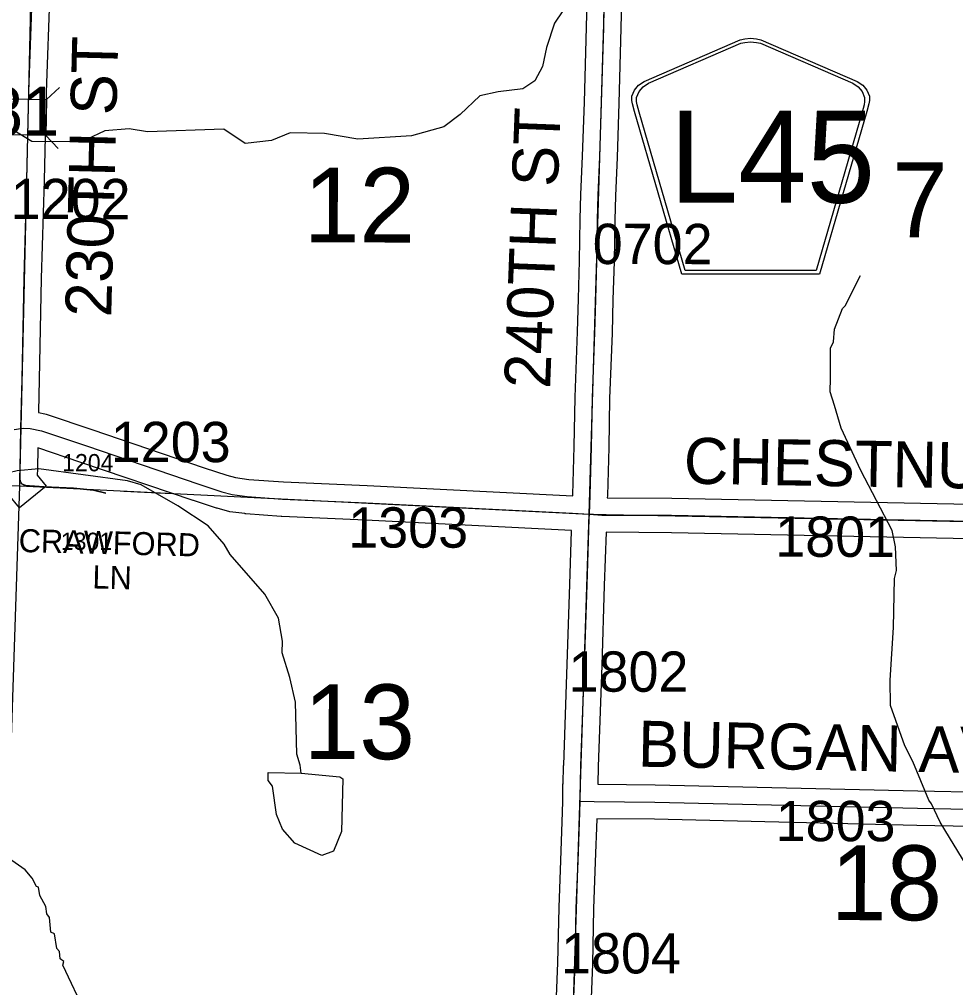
# Model space of a CAD drawing. Extents: x -132.8 to -73.3, y -60 to -26.
# Drawn here: x -117 to -115.373, y -53.272 to -51.589 of the extents above; entities that cross this region are included whole.
import ezdxf

# ---------------------------------------------------------------- set-up
doc = ezdxf.new("R2010")
doc.units = 0
for name, color, linetype in [('tdCoHydroRiver', 7, 'Continuous'), ('tdCoSecRdNmbr', 7, 'Continuous'), ('tdCoSecRdTxt', 7, 'Continuous'), ('tdCoSecRteBand', 7, 'Continuous'), ('tdCoSecRteCL', 7, 'Continuous'), ('tdCoSectLine', 7, 'Continuous'), ('tdCoSectLinePart', 7, 'Continuous'), ('tdCoSectNmbr', 7, 'Continuous'), ('tdCoShieldCoRte', 7, 'Continuous'), ('tdCoStrucSec', 7, 'Continuous'), ('tdCoStrucSecFHWANum', 7, 'Continuous'), ('tdCoSurfBitum', 7, 'Continuous'), ('tdCoSurfGravel', 7, 'Continuous'), ('tdCoSurfGravelUnbanded', 7, 'Continuous'), ('tdCoTwpBndryShd', 7, 'Continuous')]:
    doc.layers.add(name, color=color, linetype=linetype)

msp = doc.modelspace()

# ---------------------------------------------------------------- linework, layer by layer
at = {"layer": 'tdCoHydroRiver'}
for points in [[(-116.0558, -51.5745), (-116.0705, -51.5962), (-116.0842, -51.6385), (-116.0914, -51.6714), (-116.1046, -51.6963), (-116.1255, -51.71), (-116.1683, -51.7152), (-116.2, -51.7223), (-116.234, -51.7546), (-116.2629, -51.7759), (-116.3186, -51.7919), (-116.4118, -51.7974), (-116.47, -51.788), (-116.5299, -51.7865), (-116.5618, -51.7999), (-116.6077, -51.805), (-116.645, -51.7804), (-116.7777, -51.7849), (-116.8091, -51.7794), (-116.8518, -51.783), (-116.8838, -51.798), (-116.8981, -51.8023), (-116.9786, -51.8019), (-117.0128, -51.7805)], [(-115.3532, -53.0613), (-115.4002, -52.9844), (-115.4151, -52.9524), (-115.4197, -52.946), (-115.448, -52.879), (-115.4615, -52.8518), (-115.4866, -52.7818), (-115.487, -52.7376), (-115.4816, -52.6462), (-115.4794, -52.5611), (-115.4759, -52.547), (-115.478, -52.5059), (-115.4836, -52.4774), (-115.5378, -52.3734), (-115.5722, -52.3), (-115.5839, -52.2602), (-115.5911, -52.2364), (-115.5906, -52.2127), (-115.5908, -52.1607), (-115.5858, -52.1497), (-115.5837, -52.1277), (-115.5701, -52.0918), (-115.5653, -52.0872), (-115.5387, -52.0342)], [(-116.5108, -52.8993), (-116.512, -52.885), (-116.5178, -52.8659), (-116.5203, -52.776), (-116.5302, -52.7331), (-116.5434, -52.6902), (-116.5428, -52.6697), (-116.5497, -52.63), (-116.5739, -52.5884), (-116.6337, -52.519), (-116.6443, -52.5014), (-116.6719, -52.4692), (-116.7247, -52.4347), (-116.7885, -52.3983), (-116.812, -52.3914), (-116.9661, -52.3702), (-117.0041, -52.3739), (-117.0772, -52.391), (-117.1764, -52.4437), (-117.1955, -52.4511), (-117.2034, -52.4507)], [(-116.5108, -52.8993), (-116.4431, -52.9057), (-116.4384, -52.909), (-116.4407, -53.0004), (-116.4542, -53.0348), (-116.4749, -53.0422), (-116.5217, -53.0205), (-116.5432, -52.9963), (-116.5536, -52.9707), (-116.5603, -52.9217), (-116.5679, -52.912), (-116.5676, -52.8978), (-116.5108, -52.8993)], [(-116.8844, -53.3173), (-116.9249, -53.2327), (-116.9231, -53.2264), (-116.9293, -53.2215), (-116.9306, -53.2088), (-116.9352, -53.204), (-116.9393, -53.1786), (-116.9455, -53.1753), (-116.948, -53.15), (-116.9526, -53.1436), (-116.9539, -53.1309), (-116.9644, -53.1117), (-116.9672, -53.0975), (-116.9703, -53.0958), (-116.9779, -53.0814), (-116.9901, -53.0669), (-117.0429, -53.0308)]]:
    msp.add_lwpolyline(points, dxfattribs=at)
at = {"layer": 'tdCoSecRteBand'}
for points in [[(-116.9473, -51.5381), (-116.9535, -51.7158), (-116.9572, -51.8695), (-116.9572, -51.8696), (-116.9572, -51.8696), (-116.9621, -52.0397), (-116.9655, -52.2149), (-116.9655, -52.2149), (-116.9655, -52.2149), (-116.9668, -52.2711), (-116.9668, -52.2727), (-116.9557, -52.2749), (-116.9538, -52.2753), (-116.9519, -52.2759), (-116.8742, -52.3023), (-116.6791, -52.3686), (-116.6397, -52.3814), (-116.6244, -52.3856), (-116.6013, -52.3887), (-116.5412, -52.3932), (-116.396, -52.3996), (-116.3959, -52.3996), (-116.3958, -52.3996), (-116.0386, -52.4173)], [(-116.0386, -52.4173), (-116.0385, -52.4152), (-116.0362, -52.3318), (-116.0345, -52.2464), (-116.0345, -52.2461), (-116.0345, -52.2459), (-116.0301, -52.1324), (-116.0287, -52.0752), (-116.0287, -52.0751), (-116.0287, -52.0751), (-116.0269, -52.0087), (-116.0258, -51.9374), (-116.0258, -51.9371), (-116.0258, -51.9368), (-116.0243, -51.8939), (-116.0243, -51.8939), (-116.0243, -51.8938), (-116.0217, -51.8271), (-116.0185, -51.7333), (-116.0148, -51.6028), (-116.0138, -51.5573)], [(-115.9538, -51.5588), (-115.9548, -51.6042), (-115.9548, -51.6044), (-115.9548, -51.6045), (-115.9585, -51.7351), (-115.9585, -51.7352), (-115.9585, -51.7353), (-115.9617, -51.8292), (-115.9617, -51.8293), (-115.9617, -51.8293), (-115.9643, -51.8961), (-115.9658, -51.9386), (-115.9669, -52.0098), (-115.9669, -52.01), (-115.9669, -52.0102), (-115.9687, -52.0767), (-115.9702, -52.1341), (-115.9702, -52.1343), (-115.9702, -52.1345), (-115.9745, -52.2479), (-115.9762, -52.3332), (-115.9762, -52.3333), (-115.9762, -52.3334), (-115.9785, -52.4169), (-115.9785, -52.4171), (-115.9785, -52.4172), (-115.9786, -52.4206), (-115.8666, -52.4215), (-115.8664, -52.4215), (-115.8663, -52.4216), (-115.3765, -52.4312), (-115.3764, -52.4312), (-115.3763, -52.4312), (-115.0686, -52.4388)], [(-116.0668, -53.2873), (-116.0644, -53.2287), (-116.0625, -53.1331), (-116.0625, -53.1329), (-116.0625, -53.1326), (-116.0595, -53.051), (-116.0565, -52.9667), (-116.056, -52.9477), (-116.0558, -52.9179), (-116.0553, -52.918), (-116.0545, -52.8857), (-116.0544, -52.8856), (-116.0544, -52.8854), (-116.0482, -52.7099), (-116.0438, -52.5712), (-116.0438, -52.5712), (-116.0438, -52.5712), (-116.0407, -52.4781), (-116.0408, -52.4781), (-116.0407, -52.4773), (-116.3987, -52.4596), (-116.5444, -52.4532), (-116.5448, -52.4531), (-116.5453, -52.4531), (-116.6067, -52.4484), (-116.6076, -52.4483), (-116.6084, -52.4482), (-116.6343, -52.4448), (-116.6363, -52.4445), (-116.6383, -52.444), (-116.6563, -52.439), (-116.6569, -52.4389), (-116.6576, -52.4386), (-116.6978, -52.4256), (-116.698, -52.4255), (-116.6982, -52.4255), (-116.8935, -52.3591), (-116.9681, -52.3338), (-116.9689, -52.3706), (-116.9689, -52.3708), (-116.9689, -52.3709), (-116.9692, -52.3811), (-116.9534, -52.4006), (-116.9999, -52.4384)], [(-116.9999, -52.4384), (-117.0188, -52.4152)], [(-115.0933, -52.9367), (-115.0922, -52.8285), (-115.0922, -52.8284), (-115.0922, -52.8283), (-115.0892, -52.6722), (-115.0892, -52.6721), (-115.0892, -52.6721), (-115.0854, -52.4984), (-115.3777, -52.4912), (-115.8673, -52.4815), (-115.9808, -52.4806), (-115.9838, -52.5731), (-115.9883, -52.7119), (-115.9883, -52.712), (-115.9883, -52.712), (-115.9945, -52.8874), (-115.9953, -52.9184), (-115.8956, -52.9193), (-115.8954, -52.9193), (-115.8952, -52.9193), (-115.4393, -52.9301), (-115.0933, -52.9367)], [(-115.0941, -52.9967), (-115.4405, -52.9901), (-115.4405, -52.9901), (-115.4406, -52.9901), (-115.8964, -52.9793), (-115.9968, -52.9783), (-115.9968, -52.9789)], [(-115.9968, -52.9789), (-115.9969, -52.9789), (-115.9995, -53.0532), (-115.9995, -53.0532), (-115.9995, -53.0532), (-116.0025, -53.1346), (-116.0045, -53.2302), (-116.0045, -53.2305), (-116.0045, -53.2308), (-116.0069, -53.2895)]]:
    msp.add_lwpolyline(points, dxfattribs=at)
at = {"layer": 'tdCoSecRteCL'}
for points in [[(-116.9974, -52.3004), (-116.9955, -52.2143), (-116.9921, -52.0389), (-116.9872, -51.8688), (-116.9835, -51.7149), (-116.9773, -51.5371), (-116.9763, -51.4114), (-116.9733, -51.3442), (-116.9684, -51.1677), (-116.9632, -50.9802), (-116.9609, -50.901)], [(-116.0097, -52.4492), (-116.0085, -52.4161), (-116.0062, -52.3325), (-116.0045, -52.247), (-116.0002, -52.1334), (-115.9987, -52.0759), (-115.9969, -52.0094), (-115.9958, -51.9379), (-115.9943, -51.895), (-115.9917, -51.8282), (-115.9885, -51.7343), (-115.9848, -51.6036), (-115.9838, -51.558), (-115.981, -51.4735), (-115.9802, -51.4494), (-115.9799, -51.4416), (-115.9789, -51.4161), (-115.9779, -51.361), (-115.9756, -51.2854), (-115.9744, -51.2462), (-115.9729, -51.1939), (-115.9712, -51.1074), (-115.9672, -50.9809), (-115.966, -50.9527)], [(-117.0094, -52.3023), (-116.9974, -52.3004)], [(-116.8498, -52.4125), (-116.8713, -52.4074), (-116.906, -52.4037), (-116.9571, -52.4017), (-116.9827, -52.4002), (-116.989, -52.3996), (-116.9923, -52.3984), (-116.9956, -52.3962), (-116.9975, -52.3938), (-116.999, -52.3897), (-116.9994, -52.3856), (-116.9989, -52.37), (-116.9974, -52.3004)], [(-116.9974, -52.3004), (-116.9924, -52.2996), (-116.9815, -52.3004), (-116.9615, -52.3043), (-116.8838, -52.3307), (-116.6885, -52.397), (-116.6483, -52.4101), (-116.6303, -52.415), (-116.6044, -52.4185), (-116.543, -52.4232), (-116.3973, -52.4296), (-116.039, -52.4474), (-116.0097, -52.4492)], [(-116.026, -52.9481), (-116.0245, -52.8865), (-116.0183, -52.7109), (-116.0138, -52.5722), (-116.01, -52.4575), (-116.0097, -52.4492)], [(-115.0636, -52.9673), (-115.0622, -52.8289), (-115.0592, -52.6728), (-115.0553, -52.4949), (-115.0549, -52.4841), (-115.0553, -52.4783), (-115.0562, -52.4753), (-115.0578, -52.4726), (-115.0608, -52.4703), (-115.0636, -52.4694), (-115.0693, -52.4688), (-115.3771, -52.4612), (-115.8668, -52.4515), (-115.9879, -52.4506), (-116.0097, -52.4492)], [(-116.0574, -53.9511), (-116.0566, -53.931), (-116.0551, -53.8846), (-116.0513, -53.7636), (-116.0477, -53.6472), (-116.0459, -53.5742), (-116.0419, -53.4502), (-116.0419, -53.4502), (-116.0402, -53.4005), (-116.0383, -53.3465), (-116.0368, -53.2885), (-116.0345, -53.2296), (-116.0325, -53.1337), (-116.0295, -53.0521), (-116.0265, -52.9676), (-116.026, -52.9481)], [(-116.026, -52.9481), (-116.0017, -52.9483), (-115.8959, -52.9493), (-115.4399, -52.9601), (-115.0636, -52.9673)]]:
    msp.add_lwpolyline(points, dxfattribs=at)
at = {"layer": 'tdCoSectLine'}
for points in [[(-116.9995, -52.4001), (-116.9767, -51.4114)], [(-116.0101, -52.4492), (-115.9802, -51.4416)], [(-117.9979, -52.3812), (-117.2179, -52.4002), (-117.2043, -52.3995), (-116.9995, -52.4001)], [(-117.0322, -53.3979), (-116.9995, -52.4001)], [(-116.9995, -52.4001), (-116.0101, -52.4492)], [(-116.042, -53.4425), (-116.0101, -52.4492)], [(-116.0101, -52.4492), (-115.0554, -52.4676)]]:
    msp.add_lwpolyline(points, dxfattribs=at)
at = {"layer": 'tdCoSectLinePart'}
msp.add_lwpolyline([(-116.8185, -52.4091), (-116.7344, -52.4133)], dxfattribs=at)
at = {"layer": 'tdCoShieldCoRte'}
for points in [[(-115.8493, -52.0323), (-115.9312, -51.7494), (-115.9351, -51.7363), (-115.9358, -51.7304), (-115.9358, -51.7226), (-115.9316, -51.7122), (-115.9243, -51.7038), (-115.9147, -51.6971), (-115.7475, -51.6247), (-115.7399, -51.6231), (-115.7295, -51.6222), (-115.7191, -51.6231), (-115.7116, -51.6247), (-115.5443, -51.6971), (-115.5347, -51.7038), (-115.5275, -51.7122), (-115.5232, -51.7226), (-115.5232, -51.7304), (-115.5239, -51.7363), (-115.5278, -51.7494), (-115.6098, -52.0323)], [(-115.8434, -52.026), (-115.9232, -51.7507), (-115.9269, -51.7381), (-115.9276, -51.7324), (-115.9276, -51.7249), (-115.9235, -51.715), (-115.9165, -51.7069), (-115.9073, -51.7005), (-115.7467, -51.631), (-115.7395, -51.6294), (-115.7295, -51.6286), (-115.7195, -51.6294), (-115.7123, -51.631), (-115.5517, -51.7005), (-115.5425, -51.7069), (-115.5355, -51.715), (-115.5315, -51.7249), (-115.5315, -51.7324), (-115.5322, -51.7381), (-115.5359, -51.7507), (-115.6156, -52.026)]]:
    msp.add_lwpolyline(points, close=True, dxfattribs=at)
at = {"layer": 'tdCoStrucSec'}
for points in [[(-117.037, -51.7047), (-117.0154, -51.7273), (-116.9529, -51.7288)], [(-116.9307, -51.7077), (-116.9529, -51.7288), (-116.9544, -51.7914)], [(-116.9328, -51.814), (-116.9544, -51.7914), (-117.0169, -51.7899)]]:
    msp.add_lwpolyline(points, dxfattribs=at)
at = {"layer": 'tdCoSurfBitum'}
msp.add_lwpolyline([(-117.0094, -52.3023), (-116.9974, -52.3004), (-116.9955, -52.2143), (-116.9921, -52.0389), (-116.9872, -51.8688), (-116.9835, -51.7149), (-116.9773, -51.5371), (-116.9763, -51.4114), (-116.9733, -51.3442), (-116.9684, -51.1677), (-116.9632, -50.9802), (-116.9609, -50.901), (-117.2154, -50.8961)], dxfattribs=at)
at = {"layer": 'tdCoSurfGravel'}
for points in [[(-116.0368, -53.2885), (-116.0345, -53.2296), (-116.0325, -53.1337), (-116.0295, -53.0521), (-116.0265, -52.9676), (-116.026, -52.9481), (-116.0245, -52.8865), (-116.0183, -52.7109), (-116.0138, -52.5722), (-116.01, -52.4575), (-116.0097, -52.4492), (-116.0085, -52.4161), (-116.0062, -52.3325), (-116.0045, -52.247), (-116.0002, -52.1334), (-115.9987, -52.0759), (-115.9969, -52.0094), (-115.9958, -51.9379), (-115.9943, -51.895), (-115.9917, -51.8282), (-115.9885, -51.7343), (-115.9848, -51.6036), (-115.9838, -51.558)], [(-116.9956, -52.3962), (-116.9975, -52.3938), (-116.999, -52.3897), (-116.9994, -52.3856), (-116.9989, -52.37), (-116.9974, -52.3004), (-116.9974, -52.3004)], [(-116.9974, -52.3004), (-116.9924, -52.2996), (-116.9815, -52.3004), (-116.9615, -52.3043), (-116.8838, -52.3307), (-116.6885, -52.397), (-116.6483, -52.4101), (-116.6303, -52.415), (-116.6044, -52.4185), (-116.543, -52.4232)], [(-116.543, -52.4232), (-116.3973, -52.4296), (-116.039, -52.4474), (-116.0097, -52.4492)], [(-116.0097, -52.4492), (-115.9879, -52.4506), (-115.8668, -52.4515), (-115.3771, -52.4612), (-115.0693, -52.4688), (-115.0636, -52.4694), (-115.0608, -52.4703), (-115.0578, -52.4726), (-115.0562, -52.4753), (-115.0553, -52.4783)], [(-116.026, -52.9481), (-116.0017, -52.9483), (-115.8959, -52.9493), (-115.4399, -52.9601), (-115.0636, -52.9673), (-115.0226, -52.968), (-114.6697, -52.9725), (-114.305, -52.9776), (-114.0631, -52.981)]]:
    msp.add_lwpolyline(points, dxfattribs=at)
at = {"layer": 'tdCoSurfGravelUnbanded'}
msp.add_lwpolyline([(-116.9956, -52.3962), (-116.9923, -52.3984), (-116.989, -52.3996), (-116.9827, -52.4002), (-116.9571, -52.4017), (-116.906, -52.4037), (-116.8713, -52.4074), (-116.8498, -52.4125)], dxfattribs=at)
at = {"layer": 'tdCoTwpBndryShd'}
msp.add_lwpolyline([(-116.128, -56.4384), (-116.0982, -55.4391), (-116.0724, -54.4424), (-116.042, -53.4425), (-116.0101, -52.4492), (-115.9802, -51.4416), (-115.9494, -50.483), (-115.9254, -49.4919), (-115.9017, -48.4949), (-115.8779, -47.4977), (-115.834, -46.4945), (-115.8159, -45.5058), (-115.7834, -44.5349), (-115.7494, -43.5344), (-115.7226, -42.5378), (-115.6969, -41.5376), (-115.6667, -40.5277)], dxfattribs=at)

# ---------------------------------------------------------------- texts
at = {"layer": 'tdCoSecRdNmbr'}
for s, height, rotation, p in [('1202', 0.07, 359.912, (-117.0153, -51.9364)), ('0702', 0.07, 359.9128, (-116.004, -52.0145)), ('1203', 0.07, 359.9121, (-116.8413, -52.3585)), ('1204', 0.03, 359.912, (-116.9259, -52.3746)), ('1303', 0.07, 359.9123, (-116.4287, -52.5071)), ('1801', 0.07, 359.913, (-115.6868, -52.5231)), ('1301', 0.03, 359.9121, (-116.9282, -52.5112)), ('1802', 0.07, 359.9128, (-116.0459, -52.7575)), ('1803', 0.07, 359.913, (-115.6861, -53.0172)), ('1804', 0.07, 359.9128, (-116.059, -53.2469))]:
    msp.add_text(s, height=height, rotation=rotation, dxfattribs=at).set_placement(p)
at = {"layer": 'tdCoSecRdTxt'}
for s, height, rotation, p in [('230TH ST', 0.08, 88.5485, (-116.8406, -52.1073)), ('240TH ST', 0.08, 87.8071, (-116.0781, -52.2319)), ('CHESTNUT RD', 0.08, 359.017, (-115.8461, -52.396)), ('CRAWFORD', 0.04, 358.5451, (-117.0017, -52.5148)), ('LN', 0.04, 358.5451, (-116.8736, -52.5781)), ('BURGAN AVE', 0.08, 358.905, (-115.9258, -52.8878))]:
    msp.add_text(s, height=height, rotation=rotation, dxfattribs=at).set_placement(p)
at = {"layer": 'tdCoSectNmbr'}
for s, rotation, p in [('12', 359.9123, (-116.506, -51.9769)), ('7', 359.913, (-115.484, -51.9679)), ('13', 359.9123, (-116.5063, -52.8747)), ('18', 359.913, (-115.5903, -53.1545))]:
    msp.add_text(s, height=0.13, rotation=rotation, dxfattribs=at).set_placement(p)
at = {"layer": 'tdCoShieldCoRte'}
msp.add_text('L45', height=0.16, dxfattribs=at).set_placement((-115.8702, -51.9081))
at = {"layer": 'tdCoStrucSecFHWANum'}
msp.add_text('284881', height=0.085, dxfattribs=at).set_placement((-117.3101, -51.7915))

doc.saveas('drawing.dxf')
